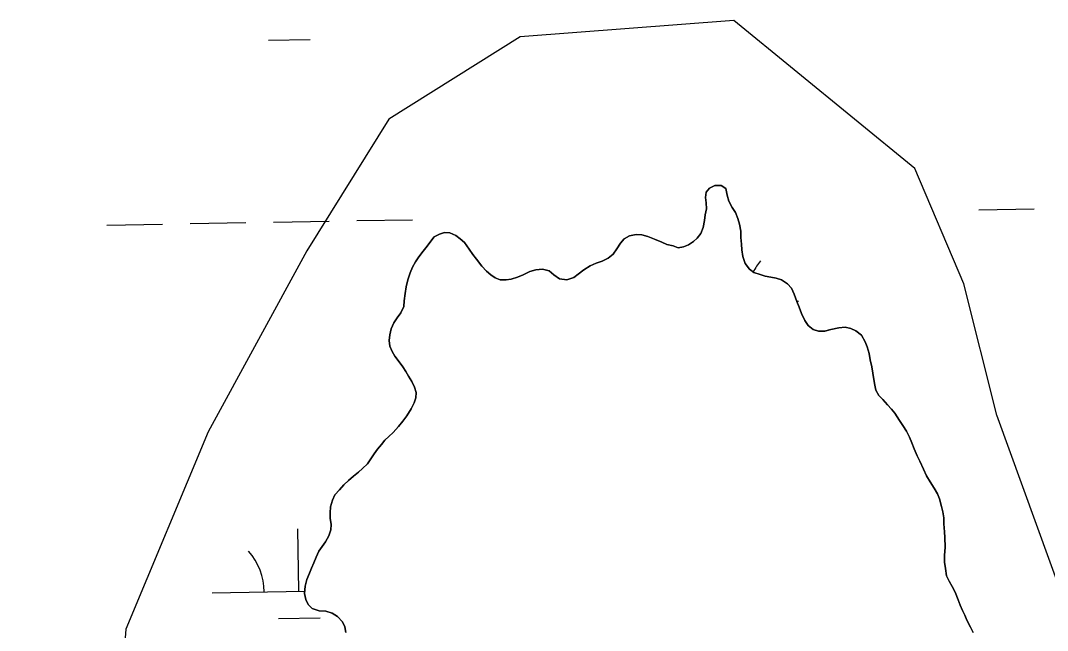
# Model space of a CAD drawing. Extents: x 3903937 to 3942190, y 260677 to 286651.
# Drawn here: x 3912613 to 3913204, y 280098 to 280448 of the extents above; entities that cross this region are included whole.
import ezdxf

# ---------------------------------------------------------------- set-up
doc = ezdxf.new("R2010")
doc.units = 0
for name, color, linetype in [('V-SITE-VEGE', 7, 'Continuous'), ('V-TOPO-SHOR', 7, 'Continuous'), ('V-WETL-SWMP', 7, 'Continuous')]:
    doc.layers.add(name, color=color, linetype=linetype)

msp = doc.modelspace()

# ---------------------------------------------------------------- linework, layer by layer
at = {"layer": 'V-SITE-VEGE'}
msp.add_lwpolyline([(3913326.17, 279719.9), (3913278.88, 279833.45), (3913269.43, 279899.68), (3913241.06, 280022.68), (3913212.68, 280117.3), (3913174.85, 280221.39), (3913155.94, 280297.08), (3913127.57, 280363.32), (3913023.54, 280448.48), (3912900.59, 280439.01), (3912824.93, 280391.7), (3912777.65, 280316.01), (3912720.91, 280211.93), (3912673.62, 280098.38), (3912664.16, 279975.38), (3912664.16, 279842.91), (3912635.79, 279767.21), (3912597.96, 279672.59)], dxfattribs=at)
at = {"layer": 'V-TOPO-SHOR'}
for points in [[(3912881.13, 280304.27), (3912883.56, 280302.23), (3912886.07, 280300.42), (3912889.05, 280299.37), (3912892.36, 280299.24), (3912895.37, 280299.73), (3912898.92, 280300.83), (3912902.33, 280302.23), (3912906.05, 280304.02), (3912909.53, 280305.12), (3912913.46, 280305.51), (3912917.14, 280304.53), (3912919.95, 280302.25), (3912923.22, 280299.89), (3912927.37, 280299.36), (3912931.31, 280300.68), (3912933.88, 280302.49), (3912937.15, 280304.97), (3912940.88, 280307.3), (3912944.22, 280308.86), (3912947.77, 280310.03), (3912951.19, 280311.67), (3912954, 280314.08), (3912956.2, 280317.12), (3912958.18, 280320.33), (3912960.45, 280322.83), (3912963.48, 280324.7), (3912967.34, 280325.41), (3912970.49, 280325.13), (3912973.94, 280324.15), (3912977.91, 280322.77), (3912981.96, 280320.94), (3912984.94, 280319.66), (3912988.62, 280318.91), (3912991.45, 280317.78), (3912994.46, 280318.35), (3912997.4, 280319.46), (3913000.2, 280321.26), (3913002.47, 280323.3), (3913004.59, 280325.88), (3913005.8, 280329.4), (3913006.56, 280333.38), (3913007.07, 280336.61), (3913007.74, 280340.06), (3913007.49, 280343.6), (3913007.16, 280346.61), (3913007.59, 280349.68), (3913009.48, 280352.03), (3913012.58, 280353.52), (3913016.12, 280353.54), (3913018.86, 280351.88), (3913019.57, 280348.1), (3913020.59, 280344.54), (3913022.45, 280340.97), (3913024.41, 280338.1), (3913025.81, 280334.61), (3913026.83, 280331.36), (3913027.46, 280327.35), (3913027.56, 280323.66), (3913027.88, 280319.88), (3913028.13, 280316.64), (3913028.69, 280312.71), (3913030, 280308.61), (3913032.49, 280305.49), (3913035, 280303.53), (3913038.67, 280302.32), (3913041.58, 280301.5), (3913044.88, 280300.75), (3913047.87, 280300.17), (3913051.01, 280299.27), (3913054.44, 280297.06), (3913056.7, 280294.41), (3913058.26, 280291.07), (3913059.73, 280286.82), (3913061.06, 280283.48), (3913062.39, 280280), (3913064.32, 280275.89), (3913066.35, 280273.01), (3913069.24, 280270.66), (3913072.3, 280269.68), (3913075.77, 280269.78), (3913079.4, 280270.72), (3913083.88, 280271.73), (3913087.5, 280271.97), (3913090.79, 280271.23), (3913093.62, 280270.03), (3913096.89, 280267.43), (3913099.05, 280263.55), (3913100.16, 280260.69), (3913101.41, 280256.82), (3913102.04, 280253.35), (3913102.9, 280249.26), (3913103.45, 280245.55), (3913104.09, 280241.93), (3913104.57, 280238.69), (3913105.21, 280235.75), (3913106.94, 280232.8), (3913109.28, 280230.45), (3913112, 280227.41), (3913114.2, 280224.91), (3913116.16, 280222.49)], [(3912800.26, 280096.39), (3912799.62, 280099.71), (3912798.28, 280102.58), (3912795.41, 280105.62), (3912792.36, 280107.52), (3912788.61, 280108.58), (3912784.84, 280108.87), (3912780.86, 280110.25), (3912778.51, 280112.44), (3912777.18, 280115.31), (3912776.31, 280118.79), (3912776.76, 280123.01), (3912777.67, 280126.84), (3912779.19, 280130.51), (3912780.39, 280133.41), (3912781.75, 280136.54), (3912783.12, 280139.75), (3912784.71, 280143.27), (3912786.6, 280145.85), (3912788.49, 280148.59), (3912790.32, 280152.03), (3912791.45, 280155.39), (3912791.81, 280158.47), (3912791.25, 280162.09), (3912791.07, 280165.25), (3912791.44, 280168.63), (3912792.42, 280172.54), (3912793.93, 280175.51), (3912796.59, 280178.39), (3912799.1, 280181.35), (3912801.68, 280183.85), (3912804.57, 280186.26), (3912807.45, 280188.6), (3912809.8, 280190.72), (3912812.61, 280193.52), (3912814.66, 280196.25), (3912816.55, 280199.22), (3912818.37, 280201.81), (3912820.64, 280204.54), (3912822.68, 280207.05), (3912824.87, 280209.24), (3912827.37, 280211.51), (3912830.43, 280214.92), (3912832.94, 280218.04), (3912835.22, 280221), (3912837.83, 280225.11), (3912839.5, 280228.55), (3912840.55, 280231.38), (3912840.75, 280234.53), (3912839.72, 280237.47), (3912838.16, 280240.8), (3912836.29, 280243.91), (3912834.71, 280246.48), (3912832.91, 280249.28), (3912830.8, 280252.08), (3912828.4, 280255.35), (3912826.82, 280257.99), (3912825.41, 280261.17), (3912825.08, 280264.48), (3912825.44, 280267.63), (3912826.27, 280271.08), (3912827.86, 280274.6), (3912829.68, 280277.41), (3912831.88, 280280.3), (3912833.48, 280284.04), (3912833.84, 280287.19), (3912834.29, 280291.34), (3912834.9, 280295.33), (3912835.88, 280299.24), (3912837.26, 280303.29), (3912838.62, 280306.66), (3912840.21, 280309.63), (3912842.18, 280312.45), (3912844.69, 280315.79), (3912846.97, 280318.6), (3912849.02, 280321.57), (3912851.06, 280324.07), (3912854.01, 280325.64), (3912856.95, 280326.44), (3912859.95, 280326.39), (3912863.54, 280324.79), (3912866.05, 280322.98), (3912868.4, 280320.79), (3912871.18, 280316.9), (3912873.28, 280313.94), (3912875.39, 280311.14), (3912878.48, 280307.24), (3912881.13, 280304.27)], [(3913116.16, 280222.49), (3913118.78, 280218.45), (3913120.73, 280215.42), (3913122.83, 280212.15), (3913124.55, 280208.74), (3913125.96, 280205.56), (3913127.36, 280202.08), (3913129.07, 280198.12), (3913130.48, 280194.95), (3913132.64, 280190.3), (3913134.42, 280186.57), (3913136.52, 280183), (3913138.84, 280179.42), (3913140.71, 280176.24), (3913141.82, 280173.3), (3913143.06, 280168.89), (3913143.7, 280165.8), (3913144.26, 280162.41), (3913144.43, 280158.94), (3913144.74, 280154.32), (3913145, 280151.01), (3913145.21, 280145.46), (3913144.83, 280140.7), (3913144.77, 280136.93), (3913145.24, 280133.15), (3913145.95, 280128.99), (3913147.36, 280125.89), (3913149.08, 280122.86), (3913150.95, 280119.6), (3913152.65, 280115.26), (3913153.82, 280112.09), (3913155.09, 280109.14), (3913156.35, 280106.35), (3913157.61, 280103.48), (3913159.62, 280099.45), (3913161.27, 280096.42)]]:
    msp.add_lwpolyline(points, dxfattribs=at)
at = {"layer": 'V-WETL-SWMP'}
for p, q in [((3912755.58, 280437.11), (3912779.58, 280437.53)), ((3913164.42, 280339.65), (3913196.42, 280340.21)), ((3912758.58, 280332.51), (3912790.57, 280333.07)), ((3912806.57, 280333.35), (3912838.57, 280333.91)), ((3912662.59, 280330.82), (3912694.59, 280331.38)), ((3912710.59, 280331.66), (3912742.58, 280332.22)), ((3913059.65, 280287.06), (3913060.74, 280287.07)), ((3912773.16, 280120.13), (3912772.53, 280156.12)), ((3912723.17, 280119.25), (3912776.46, 280120.18)), ((3912761.44, 280104.49), (3912785.43, 280104.91))]:
    msp.add_line(p, q, dxfattribs=at)
for points in [[(3913100.16, 280260.69), (3913099.05, 280263.55), (3913096.89, 280267.43), (3913093.62, 280270.03), (3913090.79, 280271.23), (3913087.5, 280271.97), (3913083.88, 280271.73), (3913079.4, 280270.72), (3913075.76, 280269.78), (3913072.3, 280269.68), (3913069.24, 280270.66), (3913066.35, 280273.01), (3913064.32, 280275.89), (3913062.39, 280280), (3913061.06, 280283.48), (3913059.73, 280286.82), (3913058.26, 280291.07), (3913056.7, 280294.41), (3913054.44, 280297.06), (3913051.01, 280299.27), (3913047.87, 280300.16), (3913044.88, 280300.75), (3913041.58, 280301.5), (3913038.67, 280302.32), (3913035, 280303.53), (3913032.49, 280305.49), (3913030, 280308.61), (3913028.69, 280312.71), (3913028.13, 280316.65), (3913027.88, 280319.88), (3913027.56, 280323.66), (3913027.46, 280327.35), (3913026.83, 280331.36), (3913025.81, 280334.61), (3913024.41, 280338.1), (3913022.45, 280340.97), (3913020.59, 280344.54), (3913019.57, 280348.1), (3913018.86, 280351.88), (3913016.12, 280353.54), (3913012.58, 280353.52), (3913009.48, 280352.03), (3913007.59, 280349.68), (3913007.16, 280346.61), (3913007.49, 280343.6), (3913007.74, 280340.06), (3913007.07, 280336.61), (3913006.56, 280333.39), (3913005.8, 280329.4), (3913004.59, 280325.88), (3913002.47, 280323.3), (3913000.2, 280321.26), (3912997.4, 280319.46), (3912994.46, 280318.35), (3912991.45, 280317.78), (3912988.62, 280318.91), (3912984.94, 280319.66), (3912981.96, 280320.94), (3912977.91, 280322.77), (3912973.94, 280324.15), (3912970.49, 280325.13), (3912967.34, 280325.41), (3912963.48, 280324.7), (3912960.45, 280322.83), (3912958.18, 280320.33), (3912956.2, 280317.13), (3912954, 280314.09), (3912951.19, 280311.67), (3912947.78, 280310.03), (3912944.22, 280308.86), (3912940.88, 280307.3), (3912937.15, 280304.97), (3912933.88, 280302.49), (3912931.31, 280300.68), (3912927.37, 280299.36), (3912923.22, 280299.89), (3912919.95, 280302.25), (3912917.14, 280304.53), (3912913.46, 280305.51), (3912909.53, 280305.12), (3912906.05, 280304.02), (3912902.33, 280302.23), (3912898.92, 280300.83), (3912895.37, 280299.73), (3912892.36, 280299.24), (3912889.05, 280299.37), (3912886.07, 280300.42), (3912883.56, 280302.23), (3912881.13, 280304.27), (3912878.48, 280307.24), (3912875.39, 280311.14), (3912873.28, 280313.94), (3912871.18, 280316.9), (3912868.4, 280320.79), (3912866.05, 280322.98), (3912863.54, 280324.79), (3912859.95, 280326.39), (3912856.95, 280326.44), (3912854.01, 280325.64), (3912851.06, 280324.07), (3912849.02, 280321.57)], [(3912849.02, 280321.57), (3912846.97, 280318.6), (3912844.69, 280315.79), (3912842.18, 280312.45), (3912840.21, 280309.63), (3912838.62, 280306.66), (3912837.26, 280303.29), (3912835.88, 280299.24), (3912834.9, 280295.33), (3912834.29, 280291.34), (3912833.84, 280287.19), (3912833.48, 280284.04), (3912831.88, 280280.3), (3912829.68, 280277.41), (3912827.86, 280274.6), (3912826.27, 280271.08), (3912825.44, 280267.63), (3912825.08, 280264.48), (3912825.41, 280261.17), (3912826.82, 280257.99), (3912828.4, 280255.35), (3912830.8, 280252.08), (3912832.91, 280249.28), (3912834.71, 280246.48), (3912836.29, 280243.91), (3912838.16, 280240.8), (3912839.72, 280237.47), (3912840.75, 280234.53), (3912840.54, 280231.38), (3912839.5, 280228.55), (3912837.83, 280225.11), (3912835.22, 280221), (3912832.94, 280218.04), (3912830.43, 280214.92), (3912827.37, 280211.51), (3912824.87, 280209.24), (3912822.68, 280207.05), (3912820.64, 280204.54), (3912818.37, 280201.81), (3912816.55, 280199.22), (3912814.66, 280196.25), (3912812.61, 280193.52), (3912809.8, 280190.72), (3912807.46, 280188.6), (3912804.57, 280186.26), (3912801.68, 280183.85), (3912799.1, 280181.35), (3912796.59, 280178.39), (3912793.93, 280175.51), (3912792.42, 280172.53), (3912791.43, 280168.63), (3912791.07, 280165.25), (3912791.25, 280162.09), (3912791.81, 280158.46), (3912791.45, 280155.39), (3912790.32, 280152.03), (3912788.49, 280148.59), (3912786.6, 280145.85), (3912784.71, 280143.27), (3912783.12, 280139.76), (3912781.75, 280136.55), (3912780.4, 280133.41), (3912779.19, 280130.51), (3912777.67, 280126.84), (3912776.76, 280123.01), (3912776.31, 280118.78), (3912777.18, 280115.31), (3912778.51, 280112.44), (3912780.86, 280110.25), (3912784.84, 280108.87), (3912788.61, 280108.58), (3912792.36, 280107.52), (3912795.41, 280105.62), (3912798.28, 280102.58), (3912799.62, 280099.71), (3912800.26, 280096.39)], [(3913161.26, 280096.42), (3913159.62, 280099.45), (3913157.61, 280103.48), (3913156.35, 280106.35), (3913155.08, 280109.14), (3913153.83, 280112.09), (3913152.65, 280115.26), (3913150.95, 280119.6), (3913149.08, 280122.86), (3913147.36, 280125.89), (3913145.95, 280128.99), (3913145.24, 280133.15), (3913144.77, 280136.93), (3913144.83, 280140.7), (3913145.21, 280145.47), (3913145, 280151.01), (3913144.74, 280154.32), (3913144.43, 280158.94), (3913144.26, 280162.41), (3913143.7, 280165.8), (3913143.06, 280168.89), (3913141.82, 280173.3), (3913140.71, 280176.24), (3913138.84, 280179.42), (3913136.52, 280183), (3913134.42, 280186.57), (3913132.64, 280190.3), (3913130.48, 280194.95), (3913129.07, 280198.12), (3913127.36, 280202.08), (3913125.96, 280205.56), (3913124.55, 280208.74), (3913122.83, 280212.15), (3913120.73, 280215.42), (3913118.78, 280218.45), (3913116.16, 280222.49), (3913114.2, 280224.91), (3913112, 280227.41), (3913109.29, 280230.46), (3913106.94, 280232.8), (3913105.22, 280235.75), (3913104.57, 280238.69), (3913104.09, 280241.93), (3913103.45, 280245.55), (3913102.9, 280249.26), (3913102.04, 280253.35), (3913101.41, 280256.82), (3913100.16, 280260.69)]]:
    msp.add_lwpolyline(points, dxfattribs=at)
for centre, start, end in [((3913065.97, 280287.64), 140.23658, 152.71048), ((3912717.92, 280119.63), 0.23658, 41.78024)]:
    msp.add_arc(centre, 35.25, start, end, dxfattribs=at)

doc.saveas('drawing.dxf')
